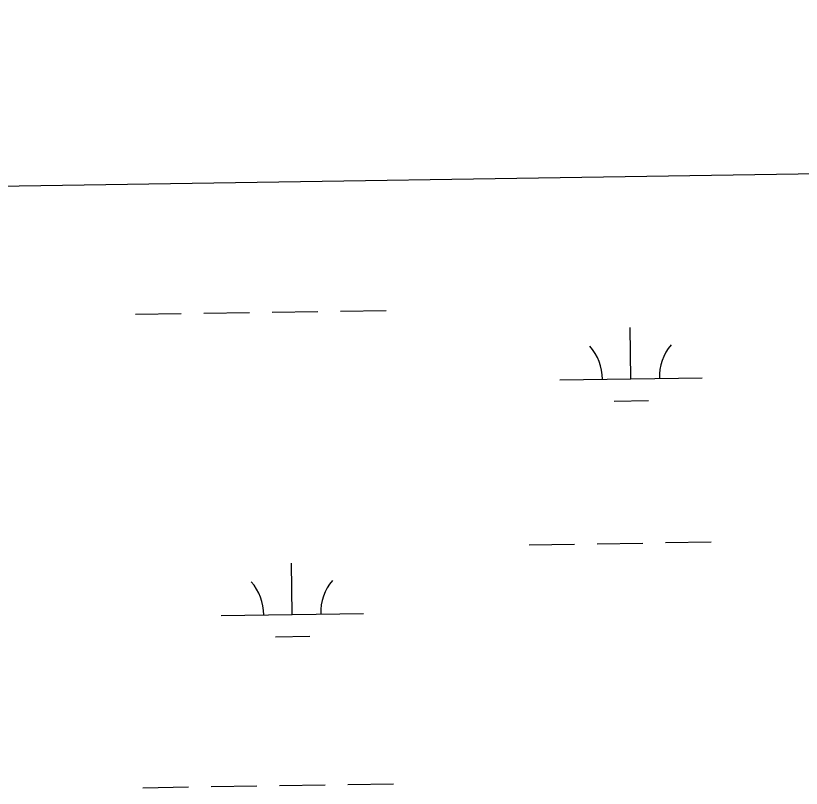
# Model space of a CAD drawing. Extents: x 3823584 to 3861785, y 301729 to 327625.
# Drawn here: x 3851641 to 3852193, y 325284 to 325827 of the extents above; entities that cross this region are included whole.
import ezdxf

# ---------------------------------------------------------------- set-up
doc = ezdxf.new("R2010")
doc.units = 0
doc.layers.add('V-GRID-FRAM', color=7, linetype='Continuous')
doc.layers.add('V-WETL-SWMP', color=7, linetype='Continuous')

msp = doc.modelspace()

# ---------------------------------------------------------------- linework, layer by layer
at = {"layer": 'V-GRID-FRAM'}
msp.add_lwpolyline([(3827552.18, 325335.99), (3859397.29, 325827), (3859685.54, 307646.85), (3827824.57, 307155.59), (3827552.18, 325335.99)], dxfattribs=at)
at = {"layer": 'V-WETL-SWMP'}
for p, q in [((3851533.63, 325705.76), (3852599.22, 325722.19)), ((3851869.07, 325619.41), (3851901.07, 325619.91)), ((3851725.09, 325617.19), (3851757.09, 325617.68)), ((3851773.09, 325617.93), (3851805.08, 325618.43)), ((3851821.08, 325618.67), (3851853.08, 325619.17)), ((3852073.15, 325571.81), (3852072.59, 325607.81)), ((3852023.15, 325571.04), (3852123.14, 325572.58)), ((3852061.39, 325556.2), (3852085.38, 325556.57)), ((3852001.53, 325455.26), (3852033.52, 325455.75)), ((3852049.52, 325456), (3852081.52, 325456.49)), ((3852097.52, 325456.74), (3852129.51, 325457.23)), ((3851835.2, 325406.26), (3851834.65, 325442.26)), ((3851785.21, 325405.49), (3851885.19, 325407.03)), ((3851823.44, 325390.65), (3851847.44, 325391.02)), ((3851730.22, 325284.56), (3851762.22, 325285.05)), ((3851778.21, 325285.3), (3851810.21, 325285.79)), ((3851826.21, 325286.04), (3851858.21, 325286.53)), ((3851874.2, 325286.78), (3851906.2, 325287.27))]:
    msp.add_line(p, q, dxfattribs=at)
for centre, start, end in [((3852017.9, 325571.43), 0.1115, 41.6552), ((3852128.38, 325573.14), 140.1115, 181.6552), ((3851779.96, 325405.88), 0.1115, 41.6552), ((3851890.43, 325407.59), 140.1115, 181.6552)]:
    msp.add_arc(centre, 35.25, start, end, dxfattribs=at)

doc.saveas('drawing.dxf')
